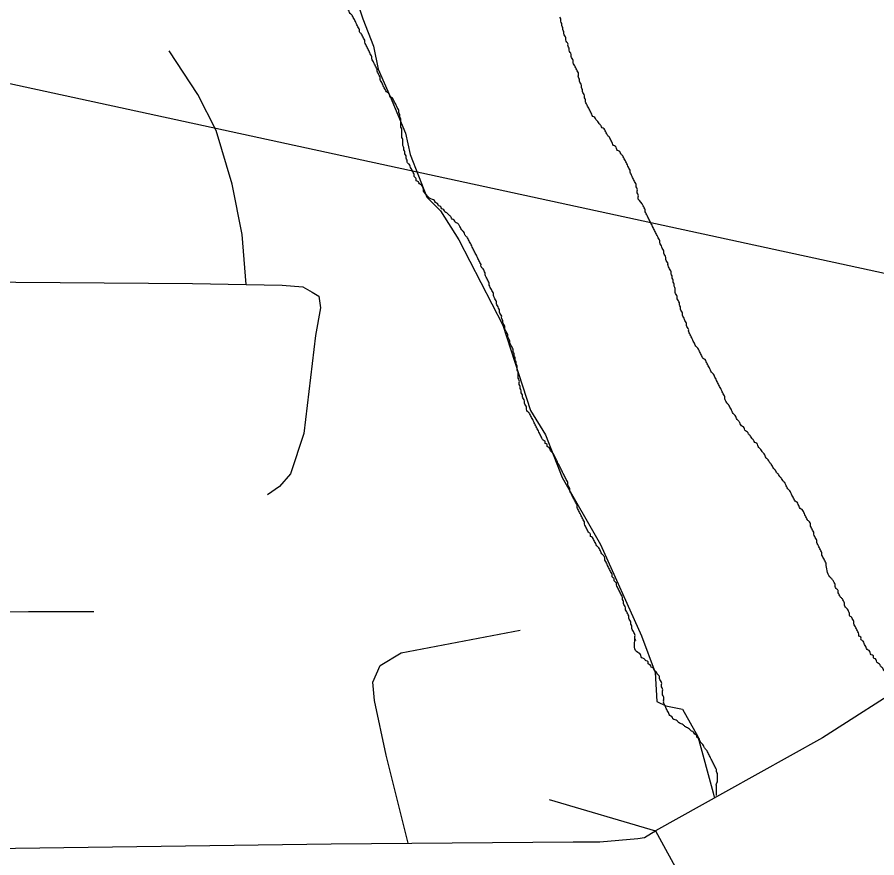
# Model space of a CAD drawing. Extents: x 813775 to 1157140, y 1757555 to 1979907.
# Drawn here: x 1006940 to 1009261, y 1843833 to 1846104 of the extents above; entities that cross this region are included whole.
import ezdxf

# ---------------------------------------------------------------- set-up
doc = ezdxf.new("R2010")
doc.units = 0
for name, color, linetype in [('Level 10', 7, 'Continuous'), ('Level 33', 7, 'Continuous'), ('Level 37', 7, 'Continuous'), ('Level 6', 7, 'Continuous'), ('Level 9', 7, 'Continuous'), ('R_Draft', 7, 'Continuous')]:
    doc.layers.add(name, color=color, linetype=linetype)

msp = doc.modelspace()

# ---------------------------------------------------------------- linework, layer by layer
at = {"layer": 'Level 10'}
msp.add_line((1008663.7, 1843906.4), (1008903, 1843467.4), dxfattribs=at)
for points in [[(1009578.3, 1844430.1), (1009356.6, 1844312.4), (1009114.7, 1844157)], [(1009114.7, 1844157), (1008852.4, 1844011.4), (1008663.7, 1843906.4)], [(1005322.9, 1843856.3), (1005467.7, 1843854.3), (1006126.4, 1843854.6), (1006803.2, 1843857.1), (1007787.4, 1843870.7), (1008441, 1843876.2), (1008512.6, 1843876.2), (1008615.7, 1843885.2), (1008633.4, 1843888.5), (1008652.9, 1843900.2), (1008663.7, 1843906.4)]]:
    msp.add_lwpolyline(points, dxfattribs=at)
at = {"layer": 'Level 33'}
for points in [[(1007557.8, 1845381.8), (1007547.3, 1845516.8), (1007520.1, 1845652.6), (1007477.2, 1845797.4), (1007427.4, 1845894.7), (1007350.6, 1846012.4)], [(1004795.8, 1845390.2), (1005480.7, 1845387.9), (1006147.5, 1845387.9), (1006751.2, 1845388.6), (1006816.3, 1845388.6), (1007413.1, 1845384.1), (1007557.8, 1845381.8), (1007655, 1845379.5), (1007711.5, 1845375), (1007736.3, 1845361.4), (1007754.4, 1845350.1), (1007758.9, 1845318.4), (1007745.4, 1845243.8), (1007713.7, 1844979.1), (1007677.6, 1844870.5), (1007648.2, 1844836.5), (1007615.6, 1844813.6)], [(1004791.7, 1844521.2), (1005476.1, 1844505.4), (1006146.1, 1844494.5), (1006970.2, 1844498.6), (1007146.5, 1844498.6)], [(1007995.1, 1843872.5), (1007936.2, 1844110.9), (1007904.5, 1844258), (1007900, 1844307.8), (1007920.3, 1844353.1), (1007976.9, 1844387), (1008297.9, 1844448.1)]]:
    msp.add_lwpolyline(points, dxfattribs=at)
at = {"layer": 'Level 37'}
msp.add_lwpolyline([(1008375.9, 1843991.1), (1008663.7, 1843906.4)], dxfattribs=at)
at = {"layer": 'Level 6'}
for points in [[(1007844.3, 1846185.6), (1007873.1, 1846099.2), (1007901.9, 1846025.1), (1007914.2, 1845963.4), (1007947.1, 1845889.3), (1007988.2, 1845790.6), (1008000.5, 1845733), (1008045.8, 1845617.7), (1008082.8, 1845580.7), (1008132.1, 1845502.5), (1008251.4, 1845272.1), (1008325.4, 1845041.7), (1008366.5, 1844975.8), (1008411.7, 1844860.6)], [(1007844.3, 1846185.6), (1007873.1, 1846099.2), (1007901.9, 1846025.1), (1007914.2, 1845963.4), (1007947.1, 1845889.3), (1007988.2, 1845790.6), (1008000.5, 1845733), (1008045.8, 1845617.7), (1008082.8, 1845580.7), (1008132.1, 1845502.5), (1008251.4, 1845272.1), (1008325.4, 1845041.7), (1008366.5, 1844975.8), (1008411.7, 1844860.6)], [(1007844.3, 1846185.6), (1007873.1, 1846099.2), (1007901.9, 1846025.1), (1007914.2, 1845963.4), (1007947.1, 1845889.3), (1007988.2, 1845790.6), (1008000.5, 1845733), (1008045.8, 1845617.7), (1008082.8, 1845580.7), (1008132.1, 1845502.5), (1008251.4, 1845272.1), (1008325.4, 1845041.7), (1008366.5, 1844975.8), (1008411.7, 1844860.6)], [(1008411.7, 1844860.6), (1008514.5, 1844679.6), (1008625.5, 1844432.7), (1008662.5, 1844333.9), (1008666.7, 1844255.8), (1008691.3, 1844243.4), (1008736.6, 1844235.2), (1008777.7, 1844161.1), (1008818.8, 1844008.9), (1008822.4, 1843994.6)], [(1008411.7, 1844860.6), (1008514.5, 1844679.6), (1008625.5, 1844432.7), (1008662.5, 1844333.9), (1008666.7, 1844255.8), (1008691.3, 1844243.4), (1008736.6, 1844235.2), (1008777.7, 1844161.1), (1008818.8, 1844008.9), (1008821.7, 1843997.2)]]:
    msp.add_lwpolyline(points, dxfattribs=at)
at = {"layer": 'Level 9'}
for points in [[(1008037.1, 1845633.9), (1008037.1, 1845639.5), (1008034.3, 1845645.1), (1008031.5, 1845650.7), (1008025.9, 1845653.4), (1008023.1, 1845659), (1008017.5, 1845661.8), (1008017.5, 1845667.4), (1008012, 1845673), (1008012, 1845678.6), (1008009.2, 1845684.1), (1008006.4, 1845689.7), (1008003.6, 1845695.3), (1008000.8, 1845700.9), (1007998, 1845706.5), (1007992.4, 1845712.1), (1007992.4, 1845717.6), (1007989.7, 1845723.2), (1007989.7, 1845728.8), (1007986.9, 1845734.4), (1007986.9, 1845740), (1007984.1, 1845745.6), (1007984.1, 1845751.1), (1007981.3, 1845756.7), (1007981.3, 1845762.3), (1007981.3, 1845767.9), (1007981.3, 1845773.5), (1007978.5, 1845779), (1007978.5, 1845784.6), (1007978.5, 1845790.2), (1007978.5, 1845795.8), (1007978.5, 1845801.4), (1007975.7, 1845807), (1007975.7, 1845812.5), (1007975.7, 1845818.1), (1007975.7, 1845823.7), (1007975.7, 1845829.3), (1007972.9, 1845834.9), (1007972.9, 1845840.4), (1007970.1, 1845846), (1007970.1, 1845851.6), (1007967.3, 1845857.2), (1007964.5, 1845862.8), (1007961.8, 1845868.4), (1007959, 1845873.9), (1007956.2, 1845879.5), (1007953.4, 1845885.1), (1007947.8, 1845887.9), (1007945, 1845893.5), (1007942.2, 1845899.1), (1007936.6, 1845901.8), (1007933.9, 1845907.4), (1007931.1, 1845913), (1007928.3, 1845918.6), (1007925.5, 1845924.2), (1007922.7, 1845929.8), (1007919.9, 1845935.3), (1007919.9, 1845940.9), (1007917.1, 1845946.5), (1007914.3, 1845952.1), (1007911.5, 1845957.7), (1007911.5, 1845963.3), (1007908.8, 1845968.8), (1007906, 1845974.4), (1007903.2, 1845980), (1007900.4, 1845985.6), (1007897.6, 1845991.2), (1007897.6, 1845996.7), (1007894.8, 1846002.3), (1007892, 1846007.9), (1007889.2, 1846013.5), (1007886.4, 1846019.1), (1007883.6, 1846024.7), (1007880.9, 1846030.2), (1007878.1, 1846035.8), (1007878.1, 1846041.4), (1007875.3, 1846047), (1007872.5, 1846052.6), (1007869.7, 1846058.1), (1007864.1, 1846063.7), (1007864.1, 1846069.3), (1007861.3, 1846074.9), (1007858.5, 1846080.5), (1007855.7, 1846086.1), (1007853, 1846091.6), (1007850.2, 1846097.2), (1007847.4, 1846102.8), (1007844.6, 1846108.4), (1007839, 1846114), (1007836.2, 1846119.5), (1007833.4, 1846125.1)], [(1008616.8, 1845612.4), (1008616.8, 1845618), (1008616.8, 1845623.6), (1008614, 1845629.2), (1008614, 1845634.7), (1008614, 1845640.3), (1008611.2, 1845645.9), (1008611.2, 1845651.5), (1008608.4, 1845657.1), (1008605.6, 1845662.6), (1008602.8, 1845668.2), (1008600, 1845673.8), (1008597.2, 1845679.4), (1008594.5, 1845685), (1008594.5, 1845690.6), (1008591.7, 1845696.1), (1008588.9, 1845701.7), (1008586.1, 1845707.3), (1008583.3, 1845712.9), (1008580.5, 1845718.5), (1008577.7, 1845724), (1008574.9, 1845729.6), (1008569.3, 1845735.2), (1008566.6, 1845740.8), (1008561, 1845743.6), (1008558.2, 1845749.2), (1008555.4, 1845754.7), (1008549.8, 1845757.5), (1008547, 1845763.1), (1008544.2, 1845768.7), (1008541.4, 1845774.3), (1008538.7, 1845779.9), (1008533.1, 1845785.5), (1008530.3, 1845791), (1008527.5, 1845796.6), (1008524.7, 1845802.2), (1008519.1, 1845805), (1008516.3, 1845810.6), (1008510.8, 1845816.2), (1008508, 1845821.7), (1008502.4, 1845827.3), (1008499.6, 1845832.9), (1008494, 1845835.7), (1008491.2, 1845841.3), (1008488.4, 1845846.9), (1008485.7, 1845852.4), (1008482.9, 1845858), (1008480.1, 1845863.6), (1008477.3, 1845869.2), (1008474.5, 1845874.8), (1008474.5, 1845880.3), (1008471.7, 1845885.9), (1008471.7, 1845891.5), (1008468.9, 1845897.1), (1008466.1, 1845902.7), (1008466.1, 1845908.3), (1008463.3, 1845913.8), (1008463.3, 1845919.4), (1008460.5, 1845925), (1008457.8, 1845930.6), (1008457.8, 1845936.2), (1008455, 1845941.7), (1008455, 1845947.3), (1008455, 1845952.9), (1008452.2, 1845958.5), (1008449.4, 1845964.1), (1008446.6, 1845969.7), (1008443.8, 1845975.2), (1008441, 1845980.8), (1008441, 1845986.4), (1008438.2, 1845992), (1008435.4, 1845997.6), (1008435.4, 1846003.2), (1008432.7, 1846008.7), (1008429.9, 1846014.3), (1008429.9, 1846019.9), (1008427.1, 1846025.5), (1008427.1, 1846031.1), (1008424.3, 1846036.6), (1008421.5, 1846042.2), (1008421.5, 1846047.8), (1008418.7, 1846053.4), (1008415.9, 1846059), (1008415.9, 1846064.6), (1008413.1, 1846070.1), (1008413.1, 1846075.7), (1008410.3, 1846081.3), (1008410.3, 1846086.9), (1008407.5, 1846092.5), (1008407.5, 1846098), (1008404.8, 1846103.6)], [(1008203.3, 1845413.1), (1008200.6, 1845418.7), (1008197.8, 1845424.3), (1008192.2, 1845429.8), (1008192.2, 1845435.4), (1008189.4, 1845441), (1008186.6, 1845446.6), (1008183.8, 1845452.2), (1008181, 1845457.8), (1008178.2, 1845463.3), (1008175.5, 1845468.9), (1008172.7, 1845474.5), (1008169.9, 1845480.1), (1008167.1, 1845485.7), (1008164.3, 1845491.3), (1008161.5, 1845496.8), (1008158.7, 1845502.4), (1008155.9, 1845508), (1008150.3, 1845513.6), (1008147.6, 1845519.2), (1008144.8, 1845524.7), (1008139.2, 1845530.3), (1008136.4, 1845535.9), (1008133.6, 1845541.5), (1008128, 1845547.1), (1008122.4, 1845549.9), (1008119.7, 1845555.4), (1008114.1, 1845558.2), (1008111.3, 1845563.8), (1008105.7, 1845569.4), (1008100.1, 1845575), (1008094.6, 1845577.8), (1008091.8, 1845583.4), (1008086.2, 1845586.1), (1008083.4, 1845591.7), (1008077.8, 1845594.5), (1008075, 1845600.1), (1008069.4, 1845602.9), (1008066.7, 1845608.5), (1008061.1, 1845611.3), (1008037.1, 1845633.9)], [(1008833.8, 1845111.7), (1008831, 1845117.3), (1008828.2, 1845122.8), (1008825.4, 1845128.4), (1008822.6, 1845134), (1008819.9, 1845139.6), (1008814.3, 1845145.2), (1008811.5, 1845150.7), (1008808.7, 1845156.3), (1008805.9, 1845161.9), (1008803.1, 1845167.5), (1008800.3, 1845173.1), (1008797.5, 1845178.7), (1008792, 1845181.4), (1008789.2, 1845187), (1008786.4, 1845192.6), (1008783.6, 1845198.2), (1008780.8, 1845203.8), (1008778, 1845209.4), (1008772.4, 1845214.9), (1008769.6, 1845220.5), (1008766.9, 1845226.1), (1008764.1, 1845231.7), (1008761.3, 1845237.3), (1008758.5, 1845242.8), (1008755.7, 1845248.4), (1008752.9, 1845254), (1008752.9, 1845259.6), (1008750.1, 1845265.2), (1008747.3, 1845270.8), (1008747.3, 1845276.3), (1008744.5, 1845281.9), (1008741.7, 1845287.5), (1008739, 1845293.1), (1008736.2, 1845298.7), (1008736.2, 1845304.3), (1008733.4, 1845309.8), (1008730.6, 1845315.4), (1008730.6, 1845321), (1008727.8, 1845326.6), (1008727.8, 1845332.2), (1008725, 1845337.7), (1008722.2, 1845343.3), (1008722.2, 1845348.9), (1008719.4, 1845354.5), (1008716.6, 1845360.1), (1008716.6, 1845365.7), (1008716.6, 1845371.2), (1008713.9, 1845376.8), (1008713.9, 1845382.4), (1008711.1, 1845388), (1008711.1, 1845393.6), (1008708.3, 1845399.1), (1008708.3, 1845404.7), (1008705.5, 1845410.3), (1008705.5, 1845415.9), (1008702.7, 1845421.5), (1008699.9, 1845427.1), (1008697.1, 1845432.6), (1008697.1, 1845438.2), (1008694.3, 1845443.8), (1008691.5, 1845449.4), (1008691.5, 1845455), (1008688.7, 1845460.6), (1008686, 1845466.1), (1008686, 1845471.7), (1008683.2, 1845477.3), (1008680.4, 1845482.9), (1008677.6, 1845488.5), (1008674.8, 1845494), (1008674.8, 1845499.6), (1008672, 1845505.2), (1008669.2, 1845510.8), (1008666.4, 1845516.4), (1008663.6, 1845522), (1008660.8, 1845527.5), (1008658.1, 1845533.1), (1008655.3, 1845538.7), (1008652.5, 1845544.3), (1008649.7, 1845549.9), (1008646.9, 1845555.4), (1008644.1, 1845561), (1008641.3, 1845566.6), (1008638.5, 1845572.2), (1008635.7, 1845577.8), (1008635.7, 1845583.4), (1008633, 1845588.9), (1008630.2, 1845594.5), (1008616.8, 1845612.4)], [(1008390.3, 1844919.1), (1008387.5, 1844924.7), (1008381.9, 1844930.3), (1008379.1, 1844935.8), (1008376.3, 1844941.4), (1008370.7, 1844944.2), (1008370.7, 1844949.8), (1008365.1, 1844952.6), (1008365.1, 1844958.2), (1008359.6, 1844961), (1008356.8, 1844966.5), (1008354, 1844972.1), (1008351.2, 1844977.7), (1008348.4, 1844983.3), (1008345.6, 1844988.9), (1008342.8, 1844994.4), (1008340, 1845000), (1008337.3, 1845005.6), (1008334.5, 1845011.2), (1008331.7, 1845016.8), (1008328.9, 1845022.4), (1008326.1, 1845027.9), (1008323.3, 1845033.5), (1008317.7, 1845039.1), (1008314.9, 1845044.7), (1008314.9, 1845050.3), (1008312.1, 1845055.8), (1008309.4, 1845061.4), (1008309.4, 1845067), (1008306.6, 1845072.6), (1008303.8, 1845078.2), (1008303.8, 1845083.8), (1008301, 1845089.3), (1008301, 1845094.9), (1008298.2, 1845100.5), (1008298.2, 1845106.1), (1008295.4, 1845111.7), (1008295.4, 1845117.3), (1008295.4, 1845122.8), (1008292.6, 1845128.4), (1008292.6, 1845134), (1008292.6, 1845139.6), (1008292.6, 1845145.2), (1008289.8, 1845150.7), (1008289.8, 1845156.3), (1008289.8, 1845161.9), (1008287, 1845167.5), (1008287, 1845173.1), (1008284.2, 1845178.7), (1008284.2, 1845184.2), (1008281.5, 1845189.8), (1008281.5, 1845195.4), (1008278.7, 1845201), (1008278.7, 1845206.6), (1008275.9, 1845212.1), (1008273.1, 1845217.7), (1008270.3, 1845223.3), (1008270.3, 1845228.9), (1008267.5, 1845234.5), (1008264.7, 1845240.1), (1008264.7, 1845245.6), (1008261.9, 1845251.2), (1008259.1, 1845256.8), (1008256.4, 1845262.4), (1008256.4, 1845268), (1008253.6, 1845273.6), (1008250.8, 1845279.1), (1008250.8, 1845284.7), (1008248, 1845290.3), (1008248, 1845295.9), (1008245.2, 1845301.5), (1008242.4, 1845307), (1008242.4, 1845312.6), (1008239.6, 1845318.2), (1008236.8, 1845323.8), (1008234, 1845329.4), (1008234, 1845335), (1008231.2, 1845340.5), (1008228.5, 1845346.1), (1008225.7, 1845351.7), (1008225.7, 1845357.3), (1008222.9, 1845362.9), (1008220.1, 1845368.4), (1008217.3, 1845374), (1008214.5, 1845379.6), (1008214.5, 1845385.2), (1008211.7, 1845390.8), (1008208.9, 1845396.4), (1008206.1, 1845401.9), (1008203.3, 1845407.5), (1008203.3, 1845413.1)], [(1009123.9, 1844623.2), (1009123.9, 1844628.8), (1009121.1, 1844634.4), (1009118.4, 1844640), (1009115.6, 1844645.6), (1009112.8, 1844651.1), (1009112.8, 1844656.7), (1009110, 1844662.3), (1009107.2, 1844667.9), (1009104.4, 1844673.5), (1009101.6, 1844679.1), (1009098.8, 1844684.6), (1009098.8, 1844690.2), (1009096, 1844695.8), (1009093.2, 1844701.4), (1009090.5, 1844707), (1009090.5, 1844712.6), (1009087.7, 1844718.1), (1009084.9, 1844723.7), (1009082.1, 1844729.3), (1009082.1, 1844734.9), (1009079.3, 1844740.5), (1009073.7, 1844746), (1009070.9, 1844751.6), (1009068.1, 1844757.2), (1009065.3, 1844762.8), (1009062.6, 1844768.4), (1009059.8, 1844774), (1009054.2, 1844776.7), (1009051.4, 1844782.3), (1009048.6, 1844787.9), (1009045.8, 1844793.5), (1009040.2, 1844796.3), (1009037.5, 1844801.9), (1009034.7, 1844807.4), (1009031.9, 1844813), (1009029.1, 1844818.6), (1009026.3, 1844824.2), (1009020.7, 1844829.8), (1009017.9, 1844835.4), (1009015.1, 1844840.9), (1009012.3, 1844846.5), (1009006.8, 1844852.1), (1009004, 1844857.7), (1008998.4, 1844863.3), (1008995.6, 1844868.9), (1008990, 1844874.4), (1008987.2, 1844880), (1008981.7, 1844885.6), (1008978.9, 1844891.2), (1008976.1, 1844896.8), (1008970.5, 1844902.3), (1008967.7, 1844907.9), (1008962.1, 1844913.5), (1008959.3, 1844919.1), (1008956.6, 1844924.7), (1008951, 1844930.3), (1008948.2, 1844935.8), (1008942.6, 1844941.4), (1008939.8, 1844947), (1008937, 1844952.6), (1008931.4, 1844955.4), (1008928.7, 1844961), (1008923.1, 1844966.5), (1008920.3, 1844972.1), (1008914.7, 1844977.7), (1008911.9, 1844983.3), (1008906.3, 1844986.1), (1008903.5, 1844991.7), (1008900.8, 1844997.2), (1008895.2, 1845000), (1008892.4, 1845005.6), (1008889.6, 1845011.2), (1008884, 1845016.8), (1008881.2, 1845022.4), (1008878.4, 1845027.9), (1008872.9, 1845033.5), (1008870.1, 1845039.1), (1008867.3, 1845044.7), (1008864.5, 1845050.3), (1008861.7, 1845055.8), (1008856.1, 1845061.4), (1008853.3, 1845067), (1008850.5, 1845072.6), (1008850.5, 1845078.2), (1008847.8, 1845083.8), (1008845, 1845089.3), (1008842.2, 1845094.9), (1008839.4, 1845100.5), (1008836.6, 1845106.1), (1008833.8, 1845111.7)], [(1008610.6, 1844419.5), (1008607.8, 1844425.1), (1008607.8, 1844430.7), (1008607.8, 1844436.2), (1008605.1, 1844441.8), (1008602.3, 1844447.4), (1008599.5, 1844453), (1008599.5, 1844458.6), (1008596.7, 1844464.2), (1008596.7, 1844469.7), (1008593.9, 1844475.3), (1008591.1, 1844480.9), (1008591.1, 1844486.5), (1008588.3, 1844492.1), (1008585.5, 1844497.6), (1008582.7, 1844503.2), (1008582.7, 1844508.8), (1008579.9, 1844514.4), (1008577.2, 1844520), (1008577.2, 1844525.6), (1008574.4, 1844531.1), (1008574.4, 1844536.7), (1008571.6, 1844542.3), (1008568.8, 1844547.9), (1008566, 1844553.5), (1008563.2, 1844559), (1008560.4, 1844564.6), (1008557.6, 1844570.2), (1008557.6, 1844575.8), (1008552.1, 1844581.4), (1008552.1, 1844587), (1008546.5, 1844592.5), (1008546.5, 1844598.1), (1008543.7, 1844603.7), (1008540.9, 1844609.3), (1008538.1, 1844614.9), (1008535.3, 1844620.4), (1008532.5, 1844626), (1008529.7, 1844631.6), (1008526.9, 1844637.2), (1008526.9, 1844642.8), (1008524.2, 1844648.4), (1008518.6, 1844653.9), (1008515.8, 1844659.5), (1008513, 1844665.1), (1008510.2, 1844670.7), (1008504.6, 1844676.3), (1008501.8, 1844681.9), (1008499, 1844687.4), (1008496.3, 1844693), (1008493.5, 1844698.6), (1008487.9, 1844701.4), (1008487.9, 1844707), (1008482.3, 1844712.6), (1008479.5, 1844718.1), (1008476.7, 1844723.7), (1008473.9, 1844729.3), (1008471.2, 1844734.9), (1008471.2, 1844740.5), (1008468.4, 1844746), (1008465.6, 1844751.6), (1008462.8, 1844757.2), (1008460, 1844762.8), (1008457.2, 1844768.4), (1008454.4, 1844774), (1008451.6, 1844779.5), (1008451.6, 1844785.1), (1008448.8, 1844790.7), (1008446, 1844796.3), (1008443.3, 1844801.9), (1008440.5, 1844807.4), (1008437.7, 1844813), (1008434.9, 1844818.6), (1008432.1, 1844824.2), (1008432.1, 1844829.8), (1008429.3, 1844835.4), (1008426.5, 1844840.9), (1008426.5, 1844846.5), (1008423.7, 1844852.1), (1008420.9, 1844857.7), (1008418.1, 1844863.3), (1008415.4, 1844868.9), (1008412.6, 1844874.4), (1008409.8, 1844880), (1008407, 1844885.6), (1008404.2, 1844891.2), (1008401.4, 1844896.8), (1008398.6, 1844902.3), (1008395.8, 1844907.9), (1008393, 1844913.5), (1008390.3, 1844919.1)], [(1009148.5, 1844566), (1009148.5, 1844571.6), (1009145.7, 1844577.2), (1009142.9, 1844582.7), (1009137.3, 1844588.3), (1009123.9, 1844623.2)], [(1009317.6, 1844289), (1009315.9, 1844292.5), (1009313.1, 1844298.1), (1009307.5, 1844303.6), (1009304.7, 1844309.2), (1009299.1, 1844314.8), (1009296.3, 1844320.4), (1009290.8, 1844323.2), (1009288, 1844328.8), (1009285.2, 1844334.3), (1009279.6, 1844339.9), (1009276.8, 1844345.5), (1009271.2, 1844351.1), (1009268.4, 1844356.7), (1009262.9, 1844359.5), (1009260.1, 1844365), (1009257.3, 1844370.6), (1009251.7, 1844373.4), (1009251.7, 1844379), (1009246.1, 1844381.8), (1009243.3, 1844387.4), (1009240.5, 1844393), (1009235, 1844395.7), (1009232.2, 1844401.3), (1009229.4, 1844406.9), (1009226.6, 1844412.5), (1009223.8, 1844418.1), (1009218.2, 1844423.7), (1009218.2, 1844429.2), (1009212.6, 1844432), (1009212.6, 1844437.6), (1009209.9, 1844443.2), (1009207.1, 1844448.8), (1009204.3, 1844454.4), (1009201.5, 1844459.9), (1009198.7, 1844465.5), (1009198.7, 1844471.1), (1009195.9, 1844476.7), (1009193.1, 1844482.3), (1009187.5, 1844487.9), (1009187.5, 1844493.4), (1009184.7, 1844499), (1009182, 1844504.6), (1009176.4, 1844510.2), (1009173.6, 1844515.8), (1009173.6, 1844521.3), (1009170.8, 1844526.9), (1009168, 1844532.5), (1009162.4, 1844538.1), (1009159.6, 1844543.7), (1009156.9, 1844549.3), (1009156.9, 1844554.8), (1009151.3, 1844560.4), (1009148.5, 1844566)], [(1008794.2, 1844133.6), (1008791.4, 1844139.2), (1008785.8, 1844144.8), (1008783, 1844150.4), (1008780.3, 1844156), (1008774.7, 1844158.8), (1008774.7, 1844164.3), (1008769.1, 1844167.1), (1008766.3, 1844172.7), (1008760.7, 1844175.5), (1008755.1, 1844181.1), (1008749.6, 1844183.9), (1008744, 1844186.7), (1008738.4, 1844192.3), (1008732.8, 1844195), (1008727.2, 1844197.8), (1008721.7, 1844203.4), (1008716.1, 1844206.2), (1008710.5, 1844209), (1008707.7, 1844214.6), (1008702.1, 1844217.4), (1008699.4, 1844223), (1008696.6, 1844228.5), (1008693.8, 1844234.1), (1008691, 1844239.7), (1008688.2, 1844245.3), (1008685.4, 1844250.9), (1008685.4, 1844256.4), (1008685.4, 1844262), (1008685.4, 1844267.6), (1008682.6, 1844273.2), (1008682.6, 1844278.8), (1008682.6, 1844284.4), (1008682.6, 1844289.9), (1008679.8, 1844295.5), (1008679.8, 1844301.1), (1008679.8, 1844306.7), (1008677, 1844312.3), (1008674.2, 1844317.9), (1008674.2, 1844323.4), (1008668.7, 1844329), (1008665.9, 1844334.6), (1008660.3, 1844340.2), (1008657.5, 1844345.8), (1008651.9, 1844348.6), (1008649.1, 1844354.1), (1008643.6, 1844356.9), (1008643.6, 1844362.5), (1008638, 1844365.3), (1008632.4, 1844370.9), (1008626.8, 1844373.7), (1008624, 1844379.3), (1008621.2, 1844384.8), (1008615.7, 1844387.6), (1008607.8, 1844425.1)], [(1008827.7, 1844002), (1008827.7, 1844005.3), (1008827.7, 1844010.8), (1008827.7, 1844016.4), (1008827.7, 1844022), (1008827.7, 1844027.6), (1008827.7, 1844033.2), (1008830.5, 1844038.7), (1008830.5, 1844044.3), (1008830.5, 1844049.9), (1008830.5, 1844055.5), (1008830.5, 1844061.1), (1008827.7, 1844066.7), (1008827.7, 1844072.2), (1008824.9, 1844077.8), (1008822.1, 1844083.4), (1008819.3, 1844089), (1008816.5, 1844094.6), (1008813.7, 1844100.1), (1008810.9, 1844105.7), (1008808.1, 1844111.3), (1008805.4, 1844116.9), (1008802.6, 1844122.5), (1008797, 1844128.1), (1008794.2, 1844133.6)]]:
    msp.add_spline(points, degree=3, dxfattribs=at)
at = {"layer": 'R_Draft'}
msp.add_line((1092628.5, 1827333), (1002593.6, 1846862.3), dxfattribs=at)

doc.saveas('drawing.dxf')
